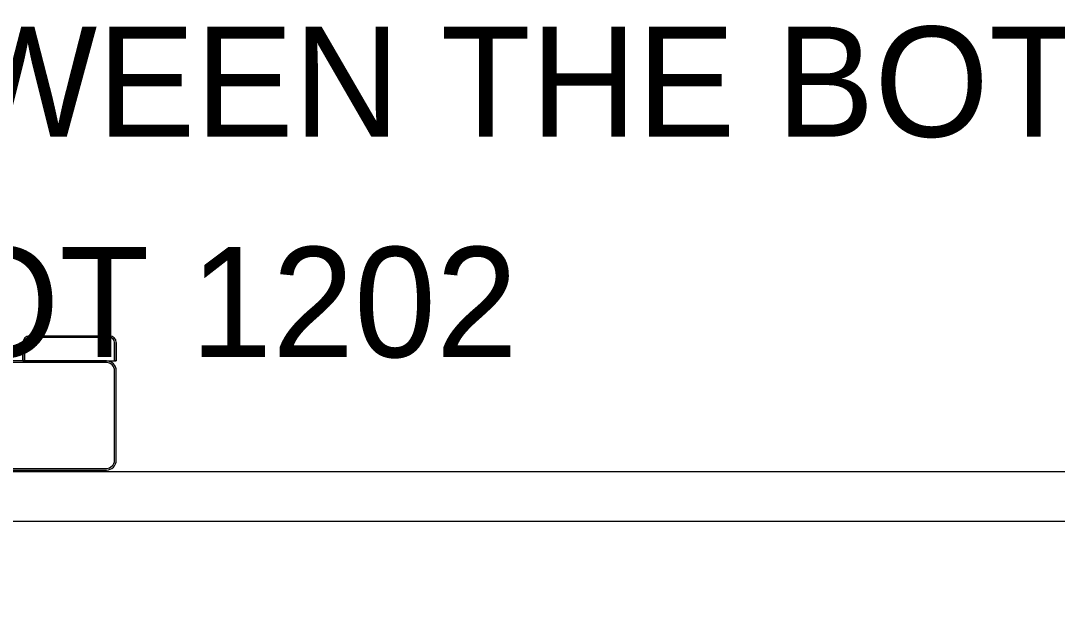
# Model space of a CAD drawing. Extents: x 2193008 to 2198143, y 1236112 to 1237864.
# Drawn here: x 2195380.9 to 2195485.4, y 1237324.6 to 1237383.5 of the extents above; entities that cross this region are included whole.
import ezdxf

# ---------------------------------------------------------------- set-up
doc = ezdxf.new("R2010")
doc.units = 0
for name, color, linetype in [('GSOUTLINE', 7, 'Continuous'), ('Level 55', 7, 'Continuous'), ('M-ROADS', 7, 'Continuous'), ('SHT-BNDRY', 7, 'Continuous')]:
    doc.layers.add(name, color=color, linetype=linetype)

msp = doc.modelspace()

# ---------------------------------------------------------------- linework, layer by layer
at = {"layer": 'GSOUTLINE'}
for p, q in [((2195381.75, 1237351.73), (2195389.83, 1237351.73)), ((2195389.83, 1237351.73), (2195381.75, 1237351.73)), ((2195389.83, 1237351.57), (2195381.75, 1237351.57)), ((2195381.08, 1237349.22), (2195381.08, 1237351.07)), ((2195381.08, 1237351.07), (2195381.08, 1237349.22)), ((2195381.25, 1237351.07), (2195381.25, 1237349.38)), ((2195390.33, 1237349.38), (2195390.33, 1237351.07)), ((2195390.5, 1237351.07), (2195390.5, 1237349.22)), ((2195390.5, 1237349.22), (2195390.5, 1237351.07)), ((2195389.5, 1237349.22), (2195370, 1237349.22)), ((2195381.25, 1237349.22), (2195381.08, 1237349.22)), ((2195381.08, 1237349.22), (2195390.5, 1237349.22)), ((2195381.25, 1237349.38), (2195381.25, 1237349.22)), ((2195390.33, 1237349.22), (2195390.33, 1237349.38)), ((2195390.5, 1237349.22), (2195390.33, 1237349.22)), ((2195389.5, 1237349.05), (2195370, 1237349.05)), ((2195390.33, 1237339.22), (2195390.33, 1237348.22)), ((2195390.5, 1237339.22), (2195390.5, 1237348.22)), ((2195370, 1237338.39), (2195389.5, 1237338.39)), ((2195370, 1237338.22), (2195389.5, 1237338.22))]:
    msp.add_line(p, q, dxfattribs=at)
for centre, major_axis, start_param, end_param in [((2195381.75, 1237351.07), (0.666, 0), 1.570796, 3.141593), ((2195381.75, 1237351.07), (0.666, 0), 1.570796, 3.141593), ((2195381.75, 1237351.07), (0.5, 0), 1.570796, 3.141593), ((2195389.83, 1237351.07), (0.666, 0), 0, 1.570796), ((2195389.83, 1237351.07), (0.666, 0), 0, 1.570796), ((2195389.83, 1237351.07), (0.5, 0), 0, 1.570796), ((2195389.5, 1237348.22), (1, 0), 0, 1.570796), ((2195389.5, 1237348.22), (0.833, 0), 0, 1.570796), ((2195389.5, 1237339.22), (1, 0), 4.712389, 6.283185), ((2195389.5, 1237339.22), (0.833, 0), 4.712389, 6.283185)]:
    msp.add_ellipse(centre, major_axis=major_axis, ratio=0.999829, start_param=start_param, end_param=end_param, dxfattribs=at)
at = {"layer": 'M-ROADS'}
msp.add_lwpolyline([(2195203.79, 1237118.04), (2195543.79, 1237118.04), (2195543.79, 1237338.04), (2195203.79, 1237338.04)], close=True, dxfattribs=at)
at = {"layer": 'SHT-BNDRY'}
msp.add_lwpolyline([(2195216.29, 1237123.04), (2195538.79, 1237123.04), (2195538.79, 1237333.04), (2195216.29, 1237333.04)], close=True, dxfattribs=at)

# ---------------------------------------------------------------- texts
at = {"layer": 'Level 55'}
for s, p in [('2) SPECIAL DESIGN POSTS ARE NEEDED BECAUSE THE DISTANCE BETWEEN THE BOTTOM OF THE CENTER', (2194857.18, 1237371.81)), ("  OF THE SIGN AND TOP OF THE EXISTING GROUND EXCEEDS 14' - ALDOT 1202", (2194857.18, 1237349.6))]:
    msp.add_text(s, height=11.1046, dxfattribs=at).set_placement(p)

doc.saveas('drawing.dxf')
